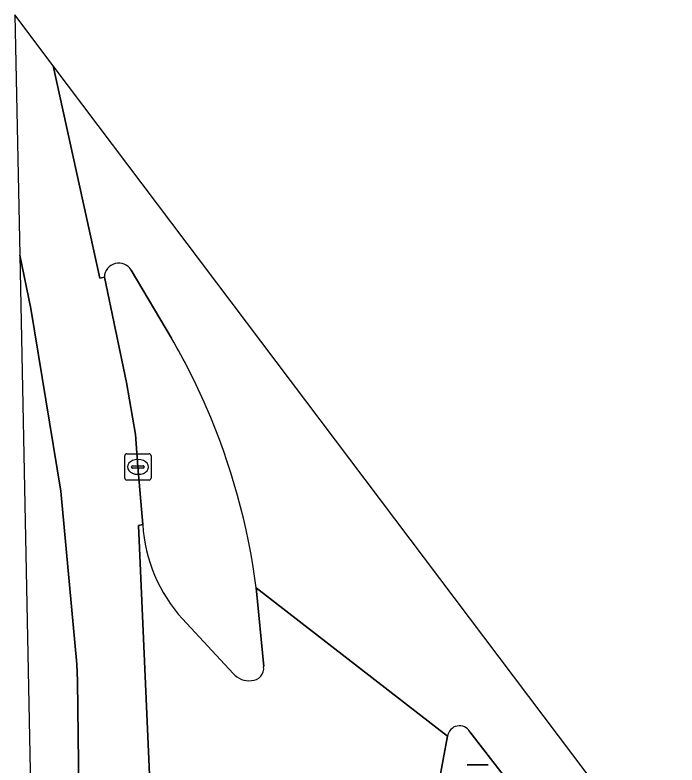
# Model space of a CAD drawing. Extents: x 161838 to 162344, y 381620 to 382160.
# Drawn here: x 161932.75 to 161957.88, y 382131.44 to 382159.9 of the extents above; entities that cross this region are included whole.
import ezdxf

# ---------------------------------------------------------------- set-up
doc = ezdxf.new("R2010")
doc.units = 0
for name, color, linetype in [('IMGEO_Kolk', 7, 'Continuous'), ('IMGEO_Lichtmast', 7, 'Continuous'), ('IMGEO_OVBaan_gesloten', 7, 'Continuous'), ('IMGEO_Rijbaan_lokaal_gesloten', 7, 'Continuous'), ('IMGEO_Verkeerseiland_open', 7, 'Continuous')]:
    doc.layers.add(name, color=color, linetype=linetype)

msp = doc.modelspace()

# ---------------------------------------------------------------- linework, layer by layer
at = {"layer": 'IMGEO_Kolk'}
for p, q in [((161936.917, 382142.326), (161936.917, 382143.178)), ((161936.992, 382143.252), (161937.844, 382143.252)), ((161937.918, 382143.178), (161937.918, 382142.326)), ((161937.405, 382143.032), (161937.43, 382143.032)), ((161937.176, 382142.746), (161937.176, 382142.758)), ((161937.614, 382142.709), (161937.216, 382142.709)), ((161937.219, 382142.795), (161937.617, 382142.795)), ((161937.66, 382142.758), (161937.66, 382142.746)), ((161937.428, 382142.472), (161937.403, 382142.472)), ((161937.844, 382142.252), (161936.992, 382142.252))]:
    msp.add_line(p, q, dxfattribs=at)
for points in [[(161936.917, 382142.326), (161936.917, 382143.178)], [(161936.992, 382143.252), (161937.844, 382143.252)], [(161937.918, 382143.178), (161937.918, 382142.326)], [(161937.844, 382142.252), (161936.992, 382142.252)]]:
    msp.add_lwpolyline(points, dxfattribs=at)
for centre, radius, start, end in [((161936.994, 382143.176), 0.0765, 91.552, 178.448), ((161936.994, 382143.176), 0.0765, 91.552, 178.448), ((161937.842, 382143.176), 0.0765, 1.552, 88.448), ((161937.842, 382143.176), 0.0765, 1.552, 88.448), ((161937.216, 382142.755), 0.0403, 85.8775, 175.7526), ((161937.213, 382142.745), 0.0366, 178.938, 274.7102), ((161937.617, 382142.752), 0.043, 264.8664, 352.4533), ((161937.621, 382142.757), 0.0386, 1.7309, 96.639), ((161936.994, 382142.328), 0.0765, 181.552, 268.448), ((161936.994, 382142.328), 0.0765, 181.552, 268.448), ((161937.842, 382142.328), 0.0765, 271.552, 358.448), ((161937.842, 382142.328), 0.0765, 271.552, 358.448)]:
    msp.add_arc(centre, radius, start, end, dxfattribs=at)
for centre, major_axis, ratio, start_param, end_param in [((161937.404, 382142.752), (-0.387, 0.002), 0.722429, 4.712389, 7.853982), ((161937.429, 382142.752), (-0.39, 0.002), 0.717154, 1.570796, 4.712389)]:
    msp.add_ellipse(centre, major_axis=major_axis, ratio=ratio, start_param=start_param, end_param=end_param, dxfattribs=at)
at = {"layer": 'IMGEO_Lichtmast'}
for p, q in [((161949.919, 382131.441), (161950.709, 382131.441)), ((161950.709, 382131.441), (161949.919, 382131.441))]:
    msp.add_line(p, q, dxfattribs=at)
at = {"layer": 'IMGEO_OVBaan_gesloten'}
for points in [[(161932.75, 382159.904), (161932.932, 382150.79), (161933.345, 382148.771), (161934.488, 382141.828), (161935.098, 382135.268), (161935.118, 382134.632), (161935.175, 382130.474)], [(161937.875, 382130.796), (161937.437, 382140.531), (161937.599, 382140.563), (161937.417, 382142.753), (161937.331, 382143.986), (161936.988, 382145.962), (161936.142, 382149.953), (161935.966, 382149.919), (161934.201, 382157.98), (161932.75, 382159.904)], [(161932.932, 382150.79), (161933.425, 382126.19), (161933.101, 382124.399), (161934.443, 382123.117), (161934.894, 382127.341), (161935.175, 382130.474), (161935.118, 382134.632), (161935.098, 382135.268), (161934.488, 382141.828), (161933.345, 382148.771), (161932.932, 382150.79)]]:
    msp.add_lwpolyline(points, dxfattribs=at)
at = {"layer": 'IMGEO_Rijbaan_lokaal_gesloten'}
for points in [[(161957.883, 382126.571), (161934.201, 382157.98), (161935.966, 382149.919), (161936.142, 382149.953)], [(161937.161, 382150.219), (161938.692, 382147.644)], [(161937.599, 382140.563), (161937.437, 382140.531), (161937.875, 382130.796), (161938.031, 382130.801)], [(161948.843, 382130.767), (161949.173, 382132.534), (161941.911, 382138.166), (161942.191, 382135.174)], [(161941.911, 382138.166), (161949.173, 382132.534)], [(161941.032, 382134.918), (161939.113, 382136.983)], [(161950.019, 382132.704), (161952.55, 382129.432), (161954.562, 382126.779), (161954.754, 382126.575), (161957.087, 382123.604), (161957.883, 382126.571)]]:
    msp.add_lwpolyline(points, dxfattribs=at)
for centre, radius, start, end in [((161936.69, 382149.94), 0.548, 30.6117, 178.6484), ((161916.401, 382134.766), 25.744, 23.5185, 30.0156), ((161916.522, 382134.83), 25.607, 7.4867, 23.497), ((161943.441, 382140.923), 5.853, 183.531, 222.3165), ((161941.723, 382135.116), 0.471, 270.7024, 7.0332), ((161941.628, 382135.414), 0.776, 219.7579, 277.4637), ((161949.626, 382132.472), 0.457, 30.5087, 172.2153)]:
    msp.add_arc(centre, radius, start, end, dxfattribs=at)
at = {"layer": 'IMGEO_Verkeerseiland_open'}
for points in [[(161938.692, 382147.644), (161937.161, 382150.219)], [(161936.142, 382149.953), (161936.988, 382145.962), (161937.331, 382143.986), (161937.417, 382142.753), (161937.599, 382140.563)], [(161942.191, 382135.174), (161941.911, 382138.166)], [(161939.113, 382136.983), (161941.032, 382134.918)], [(161951.593, 382126.228), (161952.561, 382129.072), (161952.55, 382129.432), (161950.019, 382132.704)], [(161949.173, 382132.534), (161948.843, 382130.767)]]:
    msp.add_lwpolyline(points, dxfattribs=at)
for centre, radius, start, end in [((161936.69, 382149.94), 0.548, 30.6117, 178.6484), ((161916.401, 382134.766), 25.744, 23.5185, 30.0156), ((161916.522, 382134.83), 25.607, 7.4867, 23.497), ((161943.441, 382140.923), 5.853, 183.531, 222.3165), ((161941.723, 382135.116), 0.471, 270.7024, 7.0332), ((161941.628, 382135.414), 0.776, 219.7579, 277.4637), ((161949.626, 382132.472), 0.457, 30.5087, 172.2153)]:
    msp.add_arc(centre, radius, start, end, dxfattribs=at)

doc.saveas('drawing.dxf')
